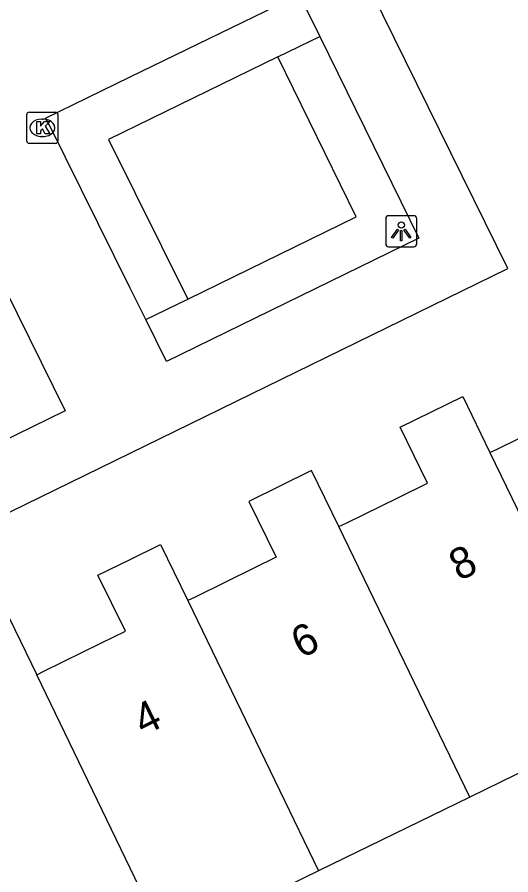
# Model space of a CAD drawing. Extents: x 160457 to 162082, y 388340 to 389736.
# Drawn here: x 160996.37 to 161012.23, y 389002.62 to 389030.16 of the extents above; entities that cross this region are included whole.
import ezdxf

# ---------------------------------------------------------------- set-up
doc = ezdxf.new("R2010")
doc.units = 0
for name, color, linetype in [('IMGEO_Groenvoorziening', 7, 'Continuous'), ('IMGEO_Kolk', 7, 'Continuous'), ('IMGEO_Lichtpunt', 7, 'Continuous'), ('IMGEO_Pand', 7, 'Continuous'), ('IMGEO_Pand_nummerreeks', 7, 'Continuous'), ('IMGEO_Voetpad_open', 7, 'Continuous')]:
    doc.layers.add(name, color=color, linetype=linetype)

msp = doc.modelspace()

# ---------------------------------------------------------------- linework, layer by layer
at = {"layer": 'IMGEO_Groenvoorziening'}
for points in [[(161004.739, 389028.886), (161006.087, 389029.544)], [(161004.739, 389028.886), (161000.658, 389026.894), (160999.307, 389026.235), (161001.845, 389021.11)], [(161001.845, 389021.11), (161007.258, 389023.754), (161004.739, 389028.886)], [(161000.497, 389020.452), (161001.845, 389021.11)]]:
    msp.add_lwpolyline(points, dxfattribs=at)
at = {"layer": 'IMGEO_Kolk'}
for p, q in [((160996.675, 389026.183), (160996.675, 389027.035)), ((160996.75, 389027.109), (160997.602, 389027.109)), ((160997.163, 389026.889), (160997.188, 389026.889)), ((160997.676, 389027.035), (160997.676, 389026.183)), ((160997.186, 389026.329), (160997.161, 389026.329)), ((160997.602, 389026.109), (160996.75, 389026.109))]:
    msp.add_line(p, q, dxfattribs=at)
for points in [[(160996.675, 389026.183), (160996.675, 389027.035)], [(160996.75, 389027.109), (160997.602, 389027.109)], [(160997.676, 389027.035), (160997.676, 389026.183)], [(160996.996, 389026.809), (160997.119, 389026.809), (160997.119, 389026.658), (160997.249, 389026.809), (160997.413, 389026.809), (160997.267, 389026.658), (160997.42, 389026.409), (160997.268, 389026.409), (160997.183, 389026.573), (160997.119, 389026.506), (160997.119, 389026.409), (160996.996, 389026.409), (160996.996, 389026.809)], [(160997.602, 389026.109), (160996.75, 389026.109)]]:
    msp.add_lwpolyline(points, dxfattribs=at)
for centre, start, end in [((160996.752, 389027.033), 91.552, 178.448), ((160996.752, 389027.033), 91.552, 178.448), ((160997.6, 389027.033), 1.552, 88.448), ((160997.6, 389027.033), 1.552, 88.448), ((160996.752, 389026.185), 181.552, 268.448), ((160996.752, 389026.185), 181.552, 268.448), ((160997.6, 389026.185), 271.552, 358.448), ((160997.6, 389026.185), 271.552, 358.448)]:
    msp.add_arc(centre, 0.0765, start, end, dxfattribs=at)
for centre, major_axis, ratio, start_param, end_param in [((160997.162, 389026.609), (-0.387, 0.002), 0.722429, 4.712389, 7.853982), ((160997.187, 389026.609), (-0.39, 0.002), 0.717154, 1.570796, 4.712389)]:
    msp.add_ellipse(centre, major_axis=major_axis, ratio=ratio, start_param=start_param, end_param=end_param, dxfattribs=at)
at = {"layer": 'IMGEO_Lichtpunt'}
for p, q in [((161008.206, 389023.689), (161008.206, 389022.882)), ((161008.206, 389023.689), (161008.206, 389022.882)), ((161009.108, 389023.784), (161008.3, 389023.784)), ((161009.108, 389023.784), (161008.3, 389023.784)), ((161009.202, 389022.882), (161009.202, 389023.689)), ((161009.202, 389022.882), (161009.202, 389023.689)), ((161008.3, 389022.788), (161009.108, 389022.788)), ((161008.3, 389022.788), (161009.108, 389022.788))]:
    msp.add_line(p, q, dxfattribs=at)
for points in [[(161008.58, 389023.353), (161008.619, 389023.325), (161008.431, 389023.063), (161008.393, 389023.09), (161008.58, 389023.353)], [(161008.682, 389023.305), (161008.729, 389023.305), (161008.729, 389022.983), (161008.682, 389022.983), (161008.682, 389023.305)], [(161008.792, 389023.325), (161008.83, 389023.352), (161009.017, 389023.09), (161008.978, 389023.062), (161008.792, 389023.325)]]:
    msp.add_lwpolyline(points, dxfattribs=at)
msp.add_circle((161008.705, 389023.487), 0.0994, dxfattribs=at)
for centre, start, end in [((161008.3, 389023.689), 90, 180), ((161008.3, 389023.689), 90, 180), ((161009.108, 389023.689), 0, 90), ((161009.108, 389023.689), 0, 90), ((161008.3, 389022.882), 180, 270), ((161008.3, 389022.882), 180, 270), ((161009.108, 389022.882), 270, 0), ((161009.108, 389022.882), 270, 360)]:
    msp.add_arc(centre, 0.0946, start, end, dxfattribs=at)
at = {"layer": 'IMGEO_Pand'}
for points in [[(161011.552, 389016.179), (161011.783, 389016.292), (161013.77, 389017.265), (161014.658, 389017.7), (161013.778, 389019.497), (161015.799, 389020.487)], [(161006.698, 389013.801), (161006.932, 389013.916), (161008.616, 389014.74), (161009.546, 389015.196), (161008.666, 389016.993), (161010.678, 389017.979), (161011.552, 389016.179)], [(161011.552, 389016.179), (161015.766, 389007.492)], [(161006.698, 389013.801), (161005.826, 389015.601), (161003.806, 389014.612), (161004.686, 389012.816), (161003.994, 389012.477), (161002.081, 389011.539), (161001.848, 389011.425)], [(161010.904, 389005.118), (161006.698, 389013.801)], [(160996.996, 389009.048), (160997.23, 389009.163), (160999.054, 389010.057), (160999.844, 389010.444), (160998.964, 389012.24), (161000, 389012.748), (161000.976, 389013.226), (161001.848, 389011.425)], [(161001.848, 389011.425), (161006.051, 389002.749)], [(160991.62, 389006.416), (160994.992, 389008.046), (160994.113, 389009.864), (160996.125, 389010.85), (160996.996, 389009.048)], [(161001.189, 389000.375), (161000, 389002.835), (160996.996, 389009.048)], [(161015.766, 389007.492), (161010.904, 389005.118)], [(161010.904, 389005.118), (161006.051, 389002.749)], [(161006.051, 389002.749), (161001.189, 389000.375)]]:
    msp.add_lwpolyline(points, dxfattribs=at)
at = {"layer": 'IMGEO_Voetpad_open'}
for points in [[(160991.62, 389006.416), (160989.435, 389010.999), (161000, 389016.163), (161012.127, 389022.09), (161001.168, 389044.347), (161005.388, 389046.469)], [(161000.497, 389020.452), (161000, 389021.456), (160997.395, 389026.716), (160997.276, 389026.913), (161000, 389028.242), (161005.426, 389030.89), (161006.087, 389029.544)], [(161006.087, 389029.544), (161009.267, 389023.066), (161001.163, 389019.108), (161000.497, 389020.452)], [(160992.703, 389024.678), (160994.05, 389025.338), (160997.911, 389017.515), (160988.366, 389012.853), (160987.73, 389014.212)]]:
    msp.add_lwpolyline(points, dxfattribs=at)

# ---------------------------------------------------------------- texts
at = {"layer": 'IMGEO_Pand_nummerreeks'}
for s, p in [('8', (161010.561, 389012.04)), ('6', (161005.489, 389009.555)), ('4', (161000.42, 389007.073))]:
    msp.add_text(s, height=1, rotation=26.0925, dxfattribs=at).set_placement(p)

doc.saveas('drawing.dxf')
